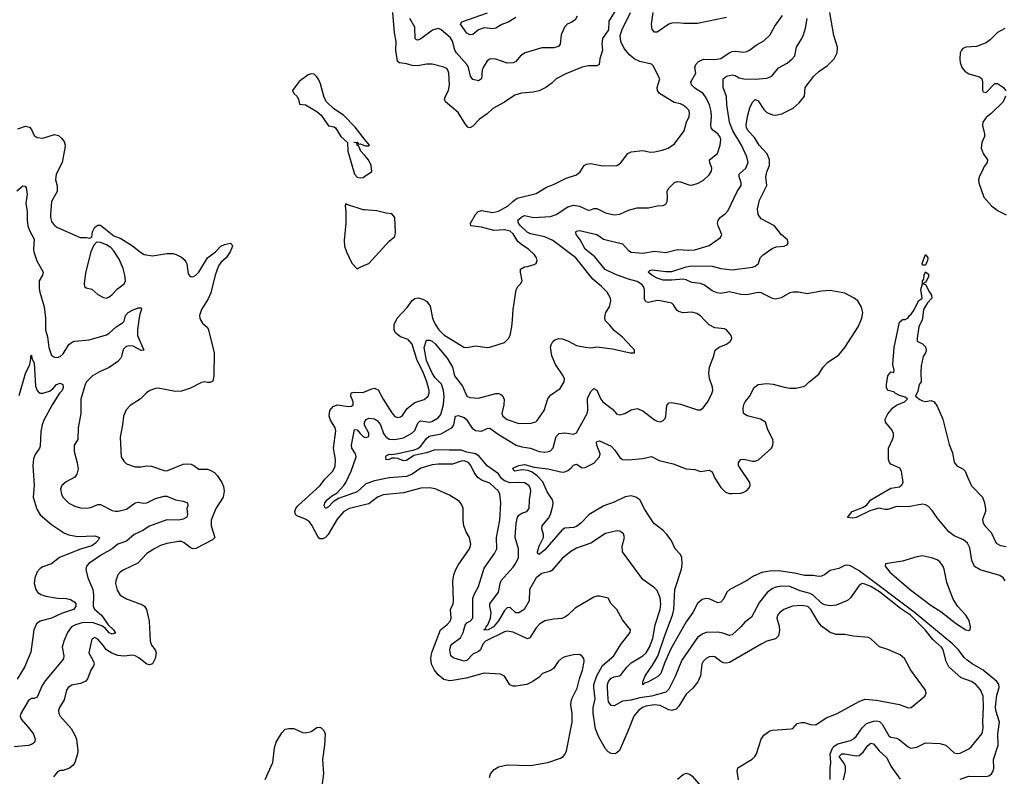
# Model space of a CAD drawing. Header units: inches. Extents: x 1245430 to 1420861, y 606325 to 671315.
# Tile 284 of 319: x 1407609 to 1414437, y 616833 to 622081. Entities that reach past the tile are written whole.
import ezdxf

# ---------------------------------------------------------------- set-up
doc = ezdxf.new("R2010")
doc.units = ezdxf.units.IN
doc.header["$MEASUREMENT"] = 0
for name, color, linetype in [('B4601', 7, 'Continuous'), ('B4602', 7, 'Continuous'), ('B4611', 7, 'Continuous'), ('B4612', 7, 'Continuous')]:
    doc.layers.add(name, color=color, linetype=linetype)

msp = doc.modelspace()

# ---------------------------------------------------------------- linework, layer by layer
at = {"layer": 'B4601', "color": 5}
for points, elevation in [([(1408435.7, 620000), (1408425.8, 619930), (1408425.3, 619890), (1408470.3, 619789.7), (1408450, 619787.4), (1408396.3, 619816.3), (1408370, 619819.5), (1408346, 619814), (1408325.5, 619794.5), (1408314.9, 619745.1), (1408308.2, 619730), (1408290.2, 619710), (1408230, 619668), (1408161.1, 619638.9), (1408114.3, 619610), (1408072.2, 619570), (1408061.7, 619550), (1408032.7, 619450), (1408031.8, 619350), (1408013.4, 619250), (1408011.8, 619170), (1407985.5, 619130), (1407986.6, 619086.6), (1408007.9, 619007.9), (1408014.2, 618965.8), (1408004.9, 618930), (1407991.8, 618908.2), (1407930, 618876.2), (1407900.5, 618850), (1407892.5, 618827.5), (1407898.4, 618790), (1407908.5, 618770), (1407930, 618746.4), (1407950, 618728.5), (1407990, 618707.2), (1408030, 618696), (1408070, 618693.4), (1408101.4, 618698.5), (1408150, 618718.4), (1408170, 618719.3), (1408250, 618677), (1408271.5, 618671.5), (1408291.6, 618671.6), (1408350, 618685), (1408410, 618730.2), (1408430, 618735.5), (1408470, 618727.1), (1408490, 618730.2), (1408550, 618759.4), (1408610, 618775.4), (1408630, 618775.6), (1408690, 618750.2), (1408741.3, 618741.3), (1408773, 618730), (1408775.8, 618710), (1408767.9, 618690), (1408772.8, 618650), (1408766.7, 618630), (1408742.8, 618617.2), (1408709.9, 618609.9), (1408630, 618611.1), (1408510, 618568.8), (1408461.9, 618538.1), (1408403.5, 618510), (1408350, 618465.3), (1408290, 618443.4), (1408250.1, 618409.9), (1408176.6, 618370), (1408087.5, 618310), (1408072.3, 618290), (1408067.7, 618267.7), (1408080.7, 618210), (1408116.2, 618130), (1408120.9, 618090), (1408117.3, 618010), (1408130.3, 617990), (1408175.2, 617950), (1408223.2, 617883.2), (1408260.3, 617850), (1408271.5, 617830), (1408270, 617825.2), (1408250, 617819.3), (1408230, 617828.7), (1408200.5, 617860.5), (1408177.5, 617877.5), (1408118, 617898), (1408050, 617900.1), (1407995.3, 617884.7), (1407969.1, 617870), (1407939.7, 617830), (1407914, 617770), (1407903.8, 617730), (1407914, 617670), (1407912.1, 617650), (1407904.2, 617635.8), (1407784.8, 617495.2), (1407762.6, 617457.4), (1407730, 617382.6), (1407710, 617373), (1407690, 617374), (1407670, 617359.5), (1407615.8, 617270), (1407612.3, 617250), (1407618.2, 617230), (1407680.1, 617160.1), (1407704.9, 617124.9), (1407716.3, 617090), (1407711.2, 617068.8), (1407690, 617053), (1407670, 617048.2), (1407570, 617037.4)], 760), ([(1407788.8, 620000), (1407788.8, 619930), (1407801.6, 619881.6), (1407810, 619806.8), (1407830, 619752.7), (1407850, 619740.3), (1407870, 619738.9), (1407890, 619744.9), (1407910, 619763.7), (1407950, 619827.4), (1407974.3, 619845.7), (1407990, 619851.1), (1408090, 619859.7), (1408210, 619894.4), (1408230, 619906.7), (1408276.8, 619950), (1408322.5, 619977.5), (1408332.2, 619990), (1408334.5, 620000)], 760), ([(1408863.7, 620000), (1408876.9, 619976.9), (1408910, 619946), (1408918, 619930), (1408958, 619770), (1408954.7, 619610), (1408947, 619573), (1408930, 619563.5), (1408910, 619563.5), (1408890, 619569.6), (1408870, 619564.2), (1408793.7, 619526.3), (1408730, 619504), (1408690, 619503.1), (1408570, 619525.1), (1408550, 619523), (1408511.7, 619508.3), (1408487.4, 619492.6), (1408444.9, 619450), (1408375.6, 619404.4), (1408346, 619374), (1408328.2, 619330), (1408322.6, 619270), (1408305.8, 619185.9), (1408313, 619050), (1408330, 619018.8), (1408350, 619001.6), (1408410, 618980.3), (1408450, 618979.5), (1408490, 618986), (1408523.8, 618983.8), (1408610, 618954), (1408630, 618952.2), (1408742.2, 618997.8), (1408770, 619000.9), (1408798, 618998), (1408817.3, 618990), (1408850, 618963.1), (1408910, 618962.4), (1408930, 618956.9), (1408959.3, 618939.3), (1408978.7, 618918.7), (1409010.7, 618870.7), (1409022.3, 618842.3), (1409026.1, 618810), (1409018.6, 618770), (1408968.4, 618690), (1408937.1, 618610), (1408936.8, 618570), (1408961.3, 618490), (1408946, 618474), (1408830, 618412.6), (1408810, 618411.2), (1408790, 618419.5), (1408750, 618451.8), (1408730, 618461.1), (1408710, 618461.8), (1408630, 618447.2), (1408586.3, 618433.7), (1408545.9, 618414.1), (1408490, 618378.3), (1408428.4, 618311.6), (1408330, 618265.7), (1408308.6, 618251.4), (1408289.4, 618230.6), (1408275.2, 618190), (1408274, 618170), (1408284.4, 618124.4), (1408305.3, 618090), (1408350, 618063.6), (1408461.5, 618021.5), (1408473.3, 618013.3), (1408487.2, 617990), (1408506.5, 617910), (1408514, 617770), (1408523.5, 617743.5), (1408548.9, 617710), (1408554, 617690), (1408548.2, 617650), (1408530, 617613.3), (1408510, 617606), (1408490, 617610.9), (1408434.8, 617654.8), (1408410, 617668.4), (1408390, 617673.1), (1408330, 617665.8), (1408290, 617671.5), (1408246.6, 617686.6), (1408209.8, 617709.8), (1408181.7, 617750), (1408150, 617785.1), (1408130, 617795.1), (1408110, 617785.2), (1408088.1, 617690), (1408120.9, 617630), (1408125.3, 617610), (1408120.9, 617599.1), (1408102.6, 617570), (1408078.5, 617510), (1408066.3, 617493.7), (1408030, 617477.6), (1407970, 617464.8), (1407945.7, 617450), (1407933.4, 617430), (1407916.9, 617363.1), (1407884.9, 617310), (1407878.4, 617290), (1407879.3, 617270), (1407890.5, 617250), (1407965.8, 617165.8), (1407994.5, 617114.5), (1408003.2, 617090), (1408012, 617010), (1408010.3, 616990), (1407992.2, 616930), (1407980.5, 616910), (1407954, 616890), (1407910, 616874.5), (1407890, 616874), (1407870, 616863.7), (1407843, 616830)], 780), ([(1407605.9, 619474.1), (1407650, 619627.3), (1407678.4, 619690), (1407687, 619730), (1407685.2, 619750), (1407690, 619753.4), (1407693.4, 619730), (1407710, 619702), (1407718.9, 619538.9), (1407729.1, 619509.1), (1407738.3, 619498.3), (1407750, 619490.4), (1407770, 619490.3), (1407814.9, 619505.1), (1407839, 619521), (1407864.5, 619550), (1407890, 619560.2), (1407907, 619550), (1407911.2, 619530), (1407904, 619510), (1407884.4, 619490), (1407832.9, 619410), (1407777.1, 619302.9), (1407764.2, 619270), (1407754.5, 619225.5), (1407750, 619124), (1407745.7, 619110), (1407715, 619065), (1407704.3, 619035.7), (1407700.1, 618990), (1407708.4, 618850), (1407702.9, 618770), (1407726.9, 618686.9), (1407750, 618646), (1407830, 618579.1), (1407919.2, 618519.2), (1407950, 618507.7), (1408010, 618496.3), (1408130, 618500.7), (1408162, 618490), (1408152, 618470), (1408134.3, 618450), (1408110, 618432.8), (1408030, 618409.2), (1407884.9, 618350), (1407830, 618307.8), (1407770, 618286.6), (1407750, 618273.5), (1407730, 618251), (1407713.8, 618210), (1407709.1, 618170), (1407720.2, 618130), (1407732.6, 618110), (1407754.7, 618094.7), (1407790, 618082.8), (1407870, 618067.9), (1407930, 618066.5), (1407960, 618060), (1407990, 618041.1), (1407997.2, 618030), (1407998.5, 618010), (1407980.9, 617990), (1407898, 617962), (1407830, 617930.5), (1407750.5, 617910), (1407725, 617890), (1407707.6, 617850), (1407686, 617694), (1407641.3, 617590), (1407591.9, 617508.1)], 740), ([(1410000, 618716.6), (1409896.4, 618690), (1409856.9, 618670), (1409810, 618617.8), (1409747, 618510), (1409730, 618490.7), (1409710, 618480.3), (1409690, 618481.2), (1409676.1, 618496.1), (1409634.8, 618574.8), (1409617.9, 618597.9), (1409590, 618617.8), (1409530, 618639.8), (1409521.4, 618650), (1409517.7, 618670), (1409524.5, 618690), (1409538.3, 618710), (1409692.7, 618850), (1409725.6, 618894.4), (1409779.4, 618950), (1409796.3, 618983.8), (1409798.8, 619030), (1409784.3, 619110), (1409801.6, 619230), (1409796.8, 619250), (1409763.2, 619303.2), (1409754.8, 619330), (1409759.6, 619370), (1409781.5, 619398.5), (1409810, 619410.8), (1409890, 619398.2), (1409910, 619399.7), (1409920.3, 619410), (1409921.6, 619430), (1409904.7, 619470), (1409907.8, 619492.2), (1409930, 619498.3), (1409990, 619495), (1410000, 619499.3)], 780), ([(1410000, 618853.1), (1409950, 618807), (1409818.8, 618761.2), (1409782.4, 618737.6), (1409750, 618701.7), (1409730, 618691.6), (1409719.2, 618710), (1409724.1, 618730), (1409740.8, 618750), (1409770, 618775.5), (1409810, 618798.8), (1409856.1, 618850), (1409871.5, 618870), (1409906.7, 618950), (1409940.9, 619050), (1409936.8, 619070), (1409911.6, 619110), (1409909.9, 619129.9), (1409930, 619239.1), (1409950, 619237), (1409969, 619210), (1409990.4, 619190), (1410000, 619186.4)], 760), ([(1410000, 619268.2), (1409999, 619270), (1410000, 619282)], 760), ([(1409310, 616810.5), (1409364.2, 616930), (1409376, 617030), (1409388.4, 617070), (1409426.1, 617133.9), (1409450, 617159.3), (1409474.1, 617165.9), (1409510, 617165.3), (1409570, 617136.4), (1409590, 617135.8), (1409630, 617144.4), (1409670, 617171.8), (1409690, 617174.9), (1409698.8, 617170), (1409717.3, 617150), (1409728.1, 617128.1), (1409722.8, 617050), (1409708, 616950), (1409716.5, 616850), (1409699.6, 616730)], 780)]:
    msp.add_lwpolyline(points, dxfattribs=dict(at, elevation=elevation))
at = {"layer": 'B4602', "color": 5}
for points, elevation in [([(1410000, 621252.7), (1409934.7, 621334.7), (1409855.5, 621415.5), (1409785.7, 621465.7), (1409736.2, 621510), (1409720.1, 621540.1), (1409695.4, 621635.4), (1409684.2, 621664.2), (1409670, 621685.2), (1409650, 621704), (1409630, 621705.2), (1409610, 621699.3), (1409547.6, 621652.4), (1409501, 621590), (1409510.8, 621570), (1409530.7, 621550), (1409542.8, 621530), (1409550, 621494), (1409590, 621490.8), (1409670, 621443), (1409698.3, 621418.3), (1409750, 621344.7), (1409790, 621338), (1409798, 621330), (1409836, 621270), (1409882, 621230), (1409884, 621170), (1409930.7, 621010), (1409950, 620987.7), (1409970, 620983), (1409990, 620985.5), (1410000, 620992.5)], 820), ([(1407596, 621324), (1407650, 621342.6), (1407676.2, 621336.2), (1407690, 621319.1), (1407710, 621277.1), (1407730, 621264), (1407770, 621259.6), (1407850, 621284.2), (1407876.9, 621276.9), (1407899.4, 621259.4), (1407916.2, 621236.2), (1407924.4, 621210), (1407922.8, 621190), (1407903, 621090), (1407861.6, 621010), (1407858, 620970), (1407867.9, 620927.9), (1407868.4, 620890), (1407830, 620819.3), (1407821.5, 620730), (1407821.5, 620710), (1407830, 620680.7), (1407850, 620653.4), (1407870, 620639.1), (1408028.9, 620571.1), (1408071, 620571), (1408094.6, 620565.4), (1408108, 620572), (1408114, 620610), (1408130, 620641), (1408150, 620654.8), (1408170, 620656), (1408262, 620582), (1408310, 620563.7), (1408390, 620513.4), (1408447.6, 620467.6), (1408473, 620453), (1408530, 620442.3), (1408630, 620458.6), (1408670, 620458.9), (1408692.9, 620452.9), (1408730, 620432.7), (1408750, 620418), (1408761.2, 620401.2), (1408767.4, 620387.4), (1408777.3, 620317.3), (1408790, 620300.5), (1408799.3, 620299.3), (1408810, 620298.4), (1408830, 620308.7), (1408850, 620328.7), (1408911.6, 620428.4), (1408966, 620470), (1409004.7, 620510), (1409030, 620521.6), (1409069.9, 620530.1), (1409080.9, 620520.9), (1409084.9, 620510), (1409069.4, 620470), (1409039.5, 620430), (1409002.5, 620397.5), (1408986.7, 620373.3), (1408963.9, 620310), (1408933.7, 620186.3), (1408914.9, 620145.1), (1408870.4, 620070), (1408854.8, 620030), (1408858, 620010), (1408863.7, 620000)], 780), ([(1410000, 621141.8), (1409975.1, 621170), (1409960.2, 621200.2), (1409948.7, 621210), (1409947.3, 621227.3), (1409926, 621230), (1409948.8, 621231.1), (1409958, 621218), (1409970, 621218.8), (1410000, 621209.3)], 820), ([(1407590, 620893.7), (1407630, 620928), (1407647.1, 620927.1), (1407653.8, 620913.8), (1407660.3, 620870), (1407651.2, 620808.8), (1407660.2, 620750), (1407660.2, 620690), (1407665.5, 620650), (1407677.7, 620617.7), (1407710, 620558.8), (1407703.8, 620490), (1407706.4, 620470), (1407727.9, 620407.9), (1407771.6, 620330), (1407766, 620310), (1407743.9, 620270), (1407744.3, 620215.7), (1407747.8, 620190), (1407778, 620090), (1407788.8, 620010), (1407788.8, 620000)], 760), ([(1410000, 620762), (1409990, 620762.9), (1409878, 620798), (1409870, 620806), (1409864.7, 620790), (1409871, 620751), (1409870.5, 620670), (1409858, 620550), (1409862, 620510), (1409874.9, 620470), (1409912.5, 620392.5), (1409950, 620352), (1409970, 620364.7), (1410000, 620377.6)], 820), ([(1408334.5, 620000), (1408341.4, 620030), (1408361.7, 620050), (1408390, 620066.7), (1408430, 620081.6), (1408450, 620082), (1408452.8, 620072.8), (1408441.2, 620038.8), (1408435.7, 620000)], 760)]:
    msp.add_lwpolyline(points, dxfattribs=dict(at, elevation=elevation))
at = {"layer": 'B4602', "color": 5, "elevation": 780}
msp.add_lwpolyline([(1408142, 620538), (1408122.5, 620517.5), (1408101.3, 620470), (1408065.5, 620325.5), (1408056, 620250), (1408058, 620230), (1408070, 620221), (1408110, 620210.8), (1408150, 620174), (1408190, 620154), (1408210, 620150.5), (1408230, 620159.5), (1408250, 620174.4), (1408286.3, 620213.7), (1408332.8, 620250), (1408342.6, 620270), (1408337.8, 620310), (1408325.3, 620354.7), (1408299, 620419), (1408259.7, 620479.7), (1408240.1, 620500.1), (1408210, 620520.5), (1408170, 620536)], close=True, dxfattribs=at)
at = {"layer": 'B4611', "color": 5}
for points, elevation in [([(1410000, 619282), (1410000.7, 619290), (1410011.5, 619308.5), (1410030, 619316.9), (1410070, 619312.1), (1410090, 619297.8), (1410110, 619271.4), (1410130.6, 619210), (1410146.7, 619186.7), (1410170, 619172.5), (1410210, 619169.2), (1410270, 619180.4), (1410327.1, 619212.9), (1410350, 619232.8), (1410370, 619282.7), (1410383.8, 619296.2), (1410390, 619298.5), (1410450, 619288.7), (1410466.7, 619293.3), (1410510, 619318.4), (1410530, 619342.6), (1410548.4, 619411.6), (1410552.7, 619470), (1410548.7, 619510), (1410533.6, 619553.5), (1410490, 619597.4), (1410468.5, 619628.5), (1410430, 619718), (1410413.8, 619806.2), (1410430, 619858), (1410450, 619858.5), (1410470, 619850.2), (1410490, 619833.3), (1410573.6, 619733.6), (1410609.8, 619670), (1410623.3, 619610), (1410678.7, 619538.7), (1410710, 619470.4), (1410730, 619460.3), (1410790, 619456.5), (1410910, 619488.9), (1410930, 619488.7), (1410943.4, 619483.4), (1410958.4, 619470), (1410967.8, 619447.8), (1410965.8, 619410), (1410951, 619350), (1410958.6, 619330), (1410990, 619307), (1411070, 619279.3), (1411156.4, 619283.6), (1411187.3, 619292.7), (1411198.3, 619301.7), (1411246.2, 619370), (1411270, 619452.4), (1411290, 619476.9), (1411356.9, 619523.1), (1411385.1, 619570), (1411386.9, 619590), (1411378.5, 619610), (1411325, 619690), (1411298.5, 619750), (1411290.7, 619809.3), (1411293.5, 619826.5), (1411305.4, 619850), (1411318.7, 619861.3), (1411348, 619870), (1411370, 619866.8), (1411410, 619852.9), (1411470, 619821.6), (1411529.6, 619810.4), (1411570, 619806), (1411608.1, 619811.8), (1411629.7, 619810.3), (1411718.7, 619798.7), (1411842, 619770), (1411873.2, 619770), (1411872.3, 619790), (1411854.5, 619810), (1411790, 619879.5), (1411730, 619925.1), (1411701.8, 619961.8), (1411671.5, 619991.5), (1411669, 620000)], 760), ([(1410000, 619499.3), (1410050, 619521.2), (1410070, 619524.7), (1410094.4, 619514.4), (1410128.3, 619450), (1410190, 619355.3), (1410210, 619328.9), (1410230, 619321.5), (1410250, 619325.5), (1410264, 619336), (1410296.5, 619383.5), (1410330, 619413.1), (1410350, 619425.2), (1410413.9, 619446.1), (1410440.5, 619470), (1410448.1, 619490), (1410447.2, 619510), (1410432.1, 619570), (1410409.1, 619630), (1410362.9, 619723), (1410330, 619831), (1410302.9, 619862.9), (1410250, 619882), (1410230, 619894.5), (1410215.3, 619910), (1410205.8, 619930), (1410206.6, 619970), (1410221.5, 620000)], 780), ([(1413228.7, 616811.3), (1413229.1, 616890), (1413234.5, 616930), (1413228.6, 616990), (1413247.1, 617033), (1413256.5, 617043.5), (1413282.2, 617057.8), (1413370, 617082.5), (1413390, 617092.8), (1413410, 617109.4), (1413450, 617170.2), (1413480, 617200), (1413530, 617215.9), (1413550, 617217.3), (1413570, 617212.6), (1413590, 617194), (1413635, 617115), (1413650, 617105.2), (1413690, 617096.9), (1413708.4, 617088.4), (1413770, 617037), (1413788.2, 617028.2), (1413830, 617035.8), (1413890, 617066), (1413990, 617061.7), (1414030.1, 617050.1), (1414090, 616997), (1414110, 616991.8), (1414130, 616994.3), (1414190, 617024.1), (1414210, 617039.2), (1414282.1, 617130), (1414289.3, 617170), (1414287.2, 617212.8), (1414293.2, 617310), (1414288.9, 617390), (1414272.1, 617432.1), (1414238, 617470), (1414210, 617489.8), (1414136.6, 617516.6), (1414052.2, 617592.2), (1414032.3, 617630), (1414012.2, 617710), (1414000.5, 617730), (1413941.9, 617781.9), (1413888.7, 617850), (1413785.8, 617950), (1413716.4, 617996.4), (1413570, 618112.2), (1413510, 618149.9), (1413470, 618167.1), (1413450.2, 618169.8), (1413430, 618155.8), (1413370, 618071), (1413350, 618053.8), (1413270, 618021.4), (1413230, 618015.2), (1413190, 618022.5), (1413170, 618034.5), (1413110, 618089.9), (1413090, 618101.8), (1413020.1, 618120.1), (1412950, 618149.9), (1412890, 618152.5), (1412854.2, 618145.8), (1412830, 618135.9), (1412792.3, 618107.7), (1412738.3, 618041.7), (1412683.2, 617936.8), (1412637.4, 617902.6), (1412610.3, 617870), (1412550, 617815.1), (1412530, 617808.8), (1412485.6, 617825.6), (1412450, 617832.5), (1412370, 617830.7), (1412340.5, 617819.5), (1412310, 617796), (1412200.5, 617639.5), (1412155.1, 617524.9), (1412110, 617437.4), (1412090, 617417.3), (1411991.1, 617388.9), (1411910, 617377.7), (1411850, 617361), (1411790, 617355.4), (1411730, 617322), (1411710, 617323.5), (1411692.4, 617350), (1411688.9, 617369), (1411684.5, 617450), (1411685, 617470), (1411691.8, 617490), (1411710, 617513.2), (1411730, 617523.2), (1411768.7, 617531.3), (1411780.7, 617539.3), (1411819.9, 617590), (1411850, 617619.8), (1411930, 617668.4), (1411952.1, 617690), (1411975.8, 617730), (1411999.5, 617790), (1412016.5, 617883.5), (1412049.2, 617990), (1412053.7, 618026.3), (1412050, 618072.3), (1412030, 618121.6), (1412010, 618141.6), (1411930, 618197.2), (1411789.3, 618389.3), (1411786, 618430), (1411803.7, 618490), (1411794.9, 618514.9), (1411770, 618532.7), (1411750, 618535.1), (1411670, 618516.3), (1411568.4, 618450), (1411470, 618416.2), (1411430, 618392.7), (1411370, 618343.5), (1411299, 618261), (1411286.4, 618253.6), (1411230, 618240.7), (1411190, 618209.8), (1411144.4, 618130), (1411140.6, 618050), (1411108, 617990), (1411070, 617968.2), (1411050, 617967), (1411010, 618004.8), (1410990, 618002), (1410970, 617983.8), (1410930, 617912.4), (1410894.4, 617870), (1410857.6, 617850), (1410830, 617847.6), (1410829, 617851), (1410840.1, 617859.9), (1410842.6, 617870), (1410855.1, 617884.9), (1410873.6, 617930), (1410877.2, 617970), (1410869.3, 618010), (1410869.8, 618030), (1410928.6, 618110), (1410939.6, 618170), (1410948, 618192), (1411030, 618283.8), (1411050, 618311.4), (1411066.6, 618350), (1411067.9, 618410), (1411044.1, 618490), (1411050.4, 618589.6), (1411059.8, 618630), (1411070, 618644.7), (1411090, 618657.7), (1411125.1, 618670), (1411142.2, 618690), (1411143.5, 618750), (1411153.3, 618810), (1411149.8, 618830), (1411139.4, 618850), (1411109.2, 618869.2), (1411071.9, 618871.9), (1411010, 618868.1), (1410970, 618882.3), (1410950, 618898.3), (1410930, 618931.2), (1410850, 618986.9), (1410794.8, 619054.8), (1410769, 619069), (1410710, 619081.9), (1410670, 619096.4), (1410590, 619094.2), (1410490, 619098.4), (1410430, 619076.7), (1410341.5, 619058.5), (1410290, 619022.5), (1410270, 619021.8), (1410230, 619038.2), (1410210, 619040.9), (1410190, 619039.7), (1410170, 619029.8), (1410150, 619027.8), (1410146.7, 619046.7), (1410150, 619057.1), (1410170, 619068.5), (1410190, 619066), (1410230, 619072.9), (1410343.3, 619096.7), (1410370, 619107.3), (1410390, 619123.2), (1410430, 619176.1), (1410447.9, 619192.1), (1410532.6, 619207.5), (1410608.4, 619251.6), (1410619.9, 619270), (1410629.9, 619330.1), (1410650, 619336.3), (1410690, 619321.2), (1410704.1, 619310), (1410747, 619246.9), (1410770, 619232), (1410810, 619227), (1410850, 619246.2), (1410870, 619248.3), (1410926.8, 619206.8), (1411052, 619130), (1411090, 619118.8), (1411150, 619110.1), (1411210, 619085.9), (1411250, 619081.5), (1411274.8, 619085.2), (1411290, 619091.4), (1411307.9, 619112.1), (1411329.1, 619190), (1411349.3, 619210.8), (1411390, 619215.8), (1411450, 619205.3), (1411470, 619214.4), (1411542.9, 619350), (1411548.3, 619371.7), (1411546.9, 619453.1), (1411570, 619502.6), (1411590, 619523.1), (1411610, 619512.2), (1411638.5, 619450), (1411653.4, 619430), (1411718.6, 619378.6), (1411750, 619345.5), (1411770, 619339.5), (1411805.2, 619350), (1411850, 619374.3), (1411890, 619383.2), (1411930, 619368), (1412010, 619305.7), (1412030, 619295.8), (1412050, 619292.7), (1412070, 619300.5), (1412084.4, 619315.6), (1412089.6, 619330), (1412095.5, 619404.5), (1412110, 619422.8), (1412130, 619425.5), (1412190, 619414.3), (1412310, 619374.9), (1412330, 619375.5), (1412350, 619390.6), (1412384, 619436), (1412409.4, 619489.4), (1412414.7, 619510), (1412413.3, 619533.3), (1412391.4, 619591.4), (1412387.8, 619630), (1412392.6, 619670), (1412423, 619750), (1412431.4, 619788.5), (1412459.3, 619810), (1412509.7, 619830.3), (1412536, 619850), (1412546.6, 619870), (1412542.7, 619890), (1412510, 619929.3), (1412497.1, 619937.1), (1412430, 619944.7), (1412390, 619964.2), (1412355.2, 620000)], 740), ([(1410475.8, 620000), (1410490, 619969.2), (1410515, 619930), (1410550, 619894.8), (1410689.3, 619809.3), (1410710, 619807.7), (1410770, 619818), (1410850, 619808.4), (1410869.7, 619810.3), (1410970, 619843), (1410999.5, 619870), (1411010, 619891.3), (1411022.6, 619950), (1411025.6, 620000)], 780), ([(1414130, 616814.7), (1414190, 616834), (1414307.8, 616832.2), (1414330, 616836.8), (1414348.8, 616851.3), (1414358.5, 616870), (1414363, 616890), (1414361.8, 616950), (1414393.3, 617050), (1414390.9, 617129.1), (1414402.5, 617210), (1414378.1, 617290), (1414375.3, 617315.3), (1414384.6, 617395.4), (1414400.1, 617450), (1414398.6, 617470), (1414384.6, 617490), (1414290, 617569.5), (1414213.7, 617613.7), (1414179.5, 617639.5), (1414158.2, 617658.2), (1414118.9, 617710), (1414079.4, 617750), (1413812.2, 617972.2), (1413430, 618257.5), (1413370, 618292.9), (1413350, 618297.9), (1413330, 618296), (1413290, 618275.6), (1413230, 618261.3), (1413190, 618229.7), (1413170, 618221), (1413150, 618218.7), (1413110, 618225), (1413050, 618226), (1412982.6, 618242.6), (1412870, 618258.5), (1412810, 618256.6), (1412754, 618246), (1412698, 618222), (1412648.6, 618190), (1412534, 618130), (1412513.1, 618110), (1412490, 618061.6), (1412470, 618040.5), (1412450, 618035.4), (1412390, 618065.1), (1412370, 618067.4), (1412341, 618059), (1412310, 618031.3), (1412277.1, 617970), (1412230, 617904.9), (1412123.4, 617716.6), (1412081, 617619), (1412054.7, 617545.3), (1412033.8, 617526.2), (1411970, 617489.1), (1411940.9, 617479.1), (1411928.8, 617468.9), (1411929.7, 617489.7), (1411946.8, 617530), (1411996.7, 617603.3), (1412033.1, 617666.9), (1412081.4, 617810), (1412135.7, 617950), (1412144.1, 617990), (1412152.2, 618130), (1412198.5, 618270), (1412203.7, 618303.7), (1412200.3, 618350), (1412190.6, 618370.6), (1412154.3, 618410), (1412127.4, 618470), (1412096.2, 618510), (1412070, 618537.4), (1412010, 618583.8), (1411998.6, 618598.6), (1411942.8, 618682.8), (1411909.5, 618750), (1411882.2, 618770), (1411850, 618779.2), (1411807.3, 618772.7), (1411730, 618735.7), (1411659.4, 618710), (1411557.2, 618650), (1411500.7, 618590), (1411470, 618566), (1411450, 618559.3), (1411390, 618553.8), (1411370, 618542.3), (1411250, 618405.2), (1411210, 618371.5), (1411200.5, 618380.5), (1411199.3, 618390), (1411212.1, 618430), (1411240.5, 618490), (1411242.1, 618510), (1411229.8, 618550), (1411232.1, 618570), (1411275.5, 618624.5), (1411289.9, 618650), (1411306.8, 618710), (1411307.9, 618730), (1411302.6, 618750), (1411267.2, 618807.2), (1411236.5, 618876.6), (1411196.4, 618916.5), (1411162.1, 618942.1), (1411134.9, 618954.9), (1411090, 618958.6), (1411042, 618950), (1411035.1, 618955.1), (1411029.2, 618970), (1411069.4, 618990), (1411110, 618995.1), (1411176.5, 618976.5), (1411270, 618966.8), (1411370, 618943.5), (1411390, 618945.6), (1411410, 618954.1), (1411431.7, 618970), (1411450, 618992.2), (1411470, 618998.3), (1411510, 618972.2), (1411530, 618975.2), (1411590, 619005.7), (1411629.7, 619050), (1411633, 619070), (1411609.8, 619130), (1411608, 619150), (1411610, 619156.3), (1411630, 619159.2), (1411710, 619122.3), (1411736.2, 619096.2), (1411770, 619044.9), (1411790, 619031.6), (1411830.7, 619029.3), (1411930, 619037), (1411990, 619050.4), (1412043.2, 619023.2), (1412141.4, 619001.4), (1412230, 618966), (1412290, 618960.3), (1412330, 618947.2), (1412390, 618956.9), (1412410, 618944.2), (1412430, 618902), (1412470, 618836.5), (1412502.9, 618802.9), (1412530, 618794.2), (1412550, 618793.8), (1412610, 618798.2), (1412630, 618803.9), (1412650, 618816.5), (1412666.2, 618833.8), (1412674.2, 618850), (1412671.4, 618870), (1412604.8, 618970), (1412594, 618990), (1412592.7, 619010), (1412610, 619030.5), (1412630, 619032.2), (1412690, 619019), (1412710, 619019), (1412732.4, 619027.6), (1412822.7, 619110), (1412831.6, 619130), (1412834, 619150), (1412831.6, 619170), (1412796.9, 619236.9), (1412779.5, 619290), (1412745.2, 619310), (1412654.1, 619334.1), (1412627.6, 619350), (1412625.1, 619385.1), (1412630, 619411), (1412639.5, 619430), (1412670, 619468), (1412701.7, 619530), (1412729.9, 619550.1), (1412790, 619557.3), (1412833.5, 619553.5), (1412910, 619531.1), (1412950, 619525.2), (1412990, 619524.7), (1413043.5, 619536.5), (1413057, 619543), (1413082.9, 619570), (1413150, 619621.6), (1413179.7, 619670), (1413210, 619702.6), (1413290, 619756.4), (1413331.6, 619808.4), (1413422.5, 619950), (1413443.7, 620000)], 720), ([(1414443.4, 618190), (1414429.5, 618209.5), (1414405.6, 618225.6), (1414270, 618265.7), (1414230, 618289.3), (1414211.9, 618330), (1414196.9, 618416.9), (1414180.7, 618450), (1414154.4, 618474.4), (1414090, 618501.7), (1414053, 618530), (1413970, 618626.3), (1413936.3, 618676.3), (1413910, 618705.7), (1413890, 618717), (1413870, 618719.8), (1413770, 618701.3), (1413690, 618704.8), (1413630, 618683.1), (1413610, 618683.1), (1413566.3, 618693.7), (1413505, 618675), (1413410, 618629.2), (1413384.7, 618624.8), (1413348.4, 618628.4), (1413382, 618670), (1413459.5, 618700.5), (1413483.1, 618716.9), (1413510, 618750.1), (1413650, 618830.7), (1413710, 618841.5), (1413726.2, 618853.8), (1413734.6, 618870), (1413722.7, 618950), (1413712.7, 618970), (1413650, 618998.8), (1413640.4, 619010), (1413633.9, 619030), (1413632.6, 619110), (1413660.5, 619170), (1413667.2, 619190), (1413667.4, 619210), (1413657.3, 619237.3), (1413612, 619290), (1413609.6, 619310), (1413630, 619348), (1413663.6, 619390), (1413690, 619407.4), (1413744, 619430), (1413765.2, 619450), (1413750, 619462.7), (1413710, 619475.4), (1413679.3, 619490), (1413670, 619499.3), (1413630, 619509.7), (1413619.7, 619530), (1413619.2, 619550), (1413630, 619610.8), (1413650, 619638), (1413670, 619634), (1413673.2, 619650), (1413664.5, 619690), (1413673.4, 619806.6), (1413710, 619982), (1413728, 620000)], 680), ([(1413866, 620000), (1413844.4, 619950), (1413831.3, 619871.3), (1413832, 619852), (1413870, 619832), (1413890, 619812), (1413894, 619790), (1413890.4, 619770), (1413874.7, 619745.3), (1413859.9, 619680.1), (1413856.9, 619636.9), (1413861, 619570), (1413847.3, 619550), (1413836.1, 619503.9), (1413821, 619470), (1413850, 619446.4), (1413870, 619436.3), (1413890, 619433.4), (1413930, 619439.1), (1413950, 619430.6), (1413970, 619400.7), (1414010, 619310.7), (1414054.4, 619134.4), (1414077.6, 619077.6), (1414090, 619012), (1414107.5, 618987.5), (1414150, 618966), (1414166, 618950), (1414182.5, 618902.5), (1414208.4, 618848.4), (1414286.4, 618770), (1414299.3, 618730), (1414306.7, 618686.7), (1414307, 618670), (1414286.4, 618613.6), (1414290.2, 618590), (1414301.6, 618570), (1414344.8, 618524.8), (1414379.7, 618450), (1414410, 618433.2), (1414450, 618426.5)], 680), ([(1410000, 619186.4), (1410010, 619182.7), (1410029.8, 619190.2), (1410030, 619213), (1410000, 619268.2)], 760), ([(1412594, 616810), (1412584.7, 616870), (1412588.5, 616891.5), (1412687.2, 616952.8), (1412707, 616970), (1412718, 616990), (1412749.8, 617090.2), (1412770, 617119.3), (1412810, 617148.4), (1412830, 617154), (1412958, 617162), (1412970, 617166), (1413001.2, 617198.8), (1413030, 617207.7), (1413050, 617207.7), (1413093.7, 617193.7), (1413130, 617190.7), (1413202.2, 617237.8), (1413273.5, 617266.5), (1413430, 617352.8), (1413470, 617367.5), (1413550, 617362.6), (1413710, 617330.5), (1413770, 617307.4), (1413790, 617310.4), (1413886, 617390), (1413894.7, 617410), (1413891.1, 617430), (1413788.9, 617568.9), (1413743.6, 617650), (1413715.3, 617675.3), (1413630, 617714), (1413570, 617732.3), (1413510, 617787), (1413495.1, 617795.1), (1413390, 617805.8), (1413330, 617817.6), (1413270, 617817.2), (1413230, 617829.8), (1413170, 617874.2), (1413145.7, 617905.7), (1413095.2, 617990), (1413073, 618010), (1413030, 618018.7), (1412967.1, 618012.9), (1412907, 617990), (1412881.1, 617970), (1412864.6, 617950), (1412859, 617930), (1412874.4, 617874.4), (1412876.5, 617843.5), (1412870, 617807.6), (1412850, 617786), (1412790, 617769.8), (1412749.5, 617750.5), (1412530, 617622), (1412510, 617617.6), (1412490, 617619.6), (1412470, 617629.6), (1412430, 617661), (1412410, 617665.3), (1412390, 617661.8), (1412368, 617650), (1412349.3, 617630), (1412340.2, 617610), (1412329.3, 617530), (1412310.9, 617489.1), (1412276, 617444), (1412230, 617402.4), (1412180.5, 617319.5), (1412160.5, 617299.5), (1412130, 617289.9), (1412110, 617294.3), (1412050, 617323.4), (1412008.1, 617328.2), (1411950, 617319.3), (1411927.5, 617310), (1411899.7, 617290), (1411867.5, 617250), (1411829.2, 617150.8), (1411767.6, 617012.4), (1411750, 616995.6), (1411736, 616990), (1411710, 616992.6), (1411690, 617003), (1411670, 617024.7), (1411625.7, 617105.7), (1411601.8, 617161.8), (1411584.5, 617270), (1411586, 617310), (1411599.7, 617370), (1411589.1, 617450), (1411590.8, 617470), (1411611.3, 617530), (1411650, 617602.3), (1411727.7, 617670), (1411774.4, 617745.6), (1411842, 617830), (1411844.5, 617850), (1411790, 617919.5), (1411749.6, 617990), (1411709.7, 618029.8), (1411689.6, 618069.6), (1411630, 618083.6), (1411610, 618082.4), (1411590, 618075.1), (1411460.5, 617999.5), (1411410.3, 617950), (1411390, 617936.9), (1411368.3, 617928.3), (1411310, 617924), (1411250, 617912.1), (1411216, 617890), (1411190, 617862.3), (1411146.7, 617793.3), (1411130, 617787.9), (1411030, 617834), (1410990, 617839.5), (1410970, 617835.6), (1410839.8, 617770), (1410820.6, 617750), (1410805, 617710), (1410790, 617698.1), (1410750, 617680.7), (1410710, 617636.5), (1410690, 617632.2), (1410675.8, 617635.8), (1410614.7, 617654.7), (1410598.2, 617670), (1410591.7, 617710), (1410599.4, 617740.6), (1410607.8, 617752.2), (1410665.2, 617794.8), (1410683.4, 617830), (1410697.7, 617882.3), (1410710, 617898.8), (1410733, 617910), (1410751.4, 617930), (1410751.6, 618070), (1410761.7, 618098.3), (1410790.7, 618150), (1410830, 618277), (1410900.7, 618379.3), (1410916.5, 618410), (1410915.4, 618490), (1410938.2, 618610), (1410945.8, 618730), (1410937.3, 618790), (1410928.3, 618810), (1410870, 618865.4), (1410810, 618887.3), (1410786.1, 618906.1), (1410760.4, 618940.4), (1410737, 618990), (1410720.4, 619010), (1410690, 619020.2), (1410670, 619019.9), (1410610, 618998.5), (1410510, 618998.5), (1410470, 618993.8), (1410390.1, 618969.9), (1410330, 618929.1), (1410290, 618913.7), (1410170, 618903.4), (1410070, 618882.9), (1410010, 618862.3), (1410000, 618853.1)], 760), ([(1410865.6, 616825.6), (1410873.3, 616850), (1410898.9, 616881.1), (1410930, 616898.5), (1410990, 616912.3), (1411150, 616908.9), (1411270.7, 616929.3), (1411359.8, 616960.2), (1411377, 616970), (1411390, 616984.9), (1411401.2, 617010), (1411439.7, 617210), (1411440.4, 617270), (1411431, 617330), (1411432.2, 617350), (1411437.7, 617370), (1411475.7, 617444.3), (1411491.5, 617510), (1411512.3, 617570), (1411523.5, 617630), (1411519.7, 617650), (1411510, 617667), (1411490, 617677.4), (1411450, 617676), (1411390, 617662), (1411365.5, 617650), (1411343.8, 617630), (1411310, 617582), (1411290, 617567.6), (1411234, 617546), (1411210, 617520.9), (1411166.8, 617490), (1411124.7, 617470), (1411050, 617457.4), (1411030, 617458.7), (1411008.4, 617468.4), (1410970, 617529), (1410942.7, 617542.7), (1410830, 617547.8), (1410705, 617515), (1410610, 617496.7), (1410590, 617496.6), (1410550, 617505.8), (1410510, 617536.5), (1410485, 617570), (1410464.9, 617610), (1410459.6, 617650), (1410467.1, 617692.9), (1410525.8, 617850), (1410574.1, 617885.9), (1410594.3, 617910), (1410600.6, 617930), (1410596.2, 617990), (1410614, 618030), (1410616.5, 618050), (1410613.1, 618186.9), (1410619.7, 618230), (1410630, 618262), (1410650, 618298), (1410728.8, 618410), (1410737.4, 618442.6), (1410728.5, 618490), (1410704.3, 618530), (1410689.2, 618570), (1410683.7, 618610), (1410683.9, 618690), (1410675.4, 618715.4), (1410658.5, 618738.5), (1410590, 618782.7), (1410490, 618826.2), (1410450, 618833.5), (1410390, 618832.5), (1410270, 618799.1), (1410130, 618784.5), (1410090, 618769.8), (1410030, 618724.2), (1410000, 618716.6)], 780), ([(1413320.7, 616810), (1413336.1, 616870), (1413335.8, 616904.2), (1413322.6, 616930), (1413292, 616970), (1413310.4, 616989.7), (1413330, 616990.3), (1413410, 616976.3), (1413430, 616978.4), (1413458.3, 617001.7), (1413490, 617047.7), (1413510, 617062.5), (1413530, 617059.7), (1413569, 617009), (1413621.9, 616961.9), (1413650, 616902.8), (1413713.4, 616813.4)], 720), ([(1412170, 616813.1), (1412210, 616846.4), (1412230, 616854.9), (1412250, 616850.4), (1412270, 616837.6), (1412319.5, 616779.5)], 760)]:
    msp.add_lwpolyline(points, dxfattribs=dict(at, elevation=elevation))
at = {"layer": 'B4611', "color": 5, "elevation": 720}
msp.add_lwpolyline([(1413870, 618361.6), (1413830, 618355), (1413730, 618324.5), (1413613.7, 618306.3), (1413611.3, 618290), (1413643.1, 618250), (1413786.2, 618126.2), (1413930, 618017.1), (1413995.4, 617975.4), (1414104.7, 617890), (1414170, 617849.7), (1414190, 617844.8), (1414199.7, 617850), (1414203.1, 617870), (1414193.4, 617913.4), (1414170.6, 617950.6), (1414114, 618010), (1414081, 618061), (1414037.4, 618177.4), (1414019.3, 618270), (1414010, 618292.9), (1413990, 618320.6), (1413970, 618334.5), (1413931.3, 618348.7)], close=True, dxfattribs=at)
at = {"layer": 'B4612', "color": 5}
for points, elevation in [([(1411750, 622160.9), (1411694.9, 622070), (1411690.7, 622010), (1411650.4, 621949.7), (1411646.7, 621910), (1411650.4, 621870), (1411632.2, 621810), (1411626.8, 621770), (1411610, 621761.6), (1411550, 621759.7), (1411510, 621751), (1411395.5, 621704.5), (1411330, 621669.6), (1411299.5, 621640.5), (1411257.6, 621610), (1411211.5, 621588.5), (1411170, 621578.5), (1411088.5, 621571.5), (1411041.8, 621558.2), (1410970, 621509.8), (1410890, 621465.7), (1410851.1, 621428.9), (1410796.9, 621390), (1410750, 621343), (1410730, 621331.8), (1410715.9, 621335.9), (1410697.8, 621357.8), (1410650, 621438), (1410560.5, 621510), (1410554.7, 621530), (1410560.4, 621550), (1410582.2, 621590), (1410589, 621630), (1410583.5, 621710), (1410578.7, 621730), (1410570, 621742), (1410550, 621752.6), (1410470, 621773.1), (1410430, 621772.8), (1410370, 621761.2), (1410330, 621762.8), (1410290, 621775.1), (1410242.7, 621782.7), (1410229.8, 621789.8), (1410225.9, 621805.9), (1410218.2, 621870), (1410219.6, 621930), (1410209, 621989), (1410195.9, 622130)], 780), ([(1411473.8, 622106.2), (1411459.7, 622080.3), (1411436.9, 622063.1), (1411405.3, 622050), (1411386, 622030), (1411364.5, 621975.5), (1411356.3, 621910), (1411345.4, 621894.6), (1411313.7, 621886.2), (1411230, 621884.6), (1411114.8, 621850), (1411081.6, 621830), (1411050.2, 621789.8), (1411030, 621781.4), (1410990, 621779.4), (1410910, 621806.2), (1410890, 621809.7), (1410870, 621806.6), (1410850, 621795.1), (1410821.8, 621750), (1410814.8, 621730), (1410810, 621669.5), (1410790, 621656.3), (1410750, 621666.3), (1410736, 621690), (1410721.6, 621750), (1410709.2, 621770), (1410637.8, 621850), (1410627.2, 621870), (1410610.8, 621930.8), (1410596.1, 621956.1), (1410530, 622012.5), (1410510, 622018.6), (1410472.5, 622007.5), (1410390, 621948.8), (1410370, 621938.3), (1410361.1, 621941.1), (1410351.1, 621951.1), (1410348.2, 622028.2), (1410315, 622090)], 760), ([(1411050, 622096.9), (1410996.7, 622063.3), (1410953, 622047), (1410910, 622022), (1410890, 622016.5), (1410830, 622024.9), (1410790.2, 622010), (1410750, 621978.5), (1410730, 621975.8), (1410710, 621987), (1410664.6, 622050), (1410674.7, 622065.3), (1410852.5, 622127.5)], 740), ([(1411025.6, 620000), (1411029.8, 620070.2), (1411052.1, 620207.9), (1411062.7, 620230), (1411082.7, 620250), (1411093.6, 620270), (1411080.9, 620330), (1411081.2, 620350), (1411110, 620367.3), (1411130, 620368), (1411177.2, 620382.8), (1411189.5, 620390.5), (1411197, 620410), (1411191.6, 620430), (1411177.6, 620450), (1411136.2, 620490), (1411090, 620519.2), (1411063.4, 620543.4), (1411030, 620596.2), (1411010, 620614.6), (1410970, 620624.5), (1410897.8, 620617.8), (1410810, 620643), (1410737.4, 620650), (1410734, 620670), (1410770, 620729.3), (1410788.9, 620751.1), (1410810, 620758.5), (1410890, 620744.2), (1410930, 620752), (1410996.4, 620790), (1411030, 620822.6), (1411058, 620842), (1411190, 620875.6), (1411260.9, 620919.1), (1411310, 620938.2), (1411397.8, 620982.2), (1411470, 621004.9), (1411494.9, 621025.1), (1411522.9, 621070), (1411540.4, 621079.6), (1411570, 621083.1), (1411650, 621066.5), (1411749.7, 621070.3), (1411774.7, 621085.2), (1411826.6, 621153.4), (1411850, 621164.9), (1411930, 621172.6), (1411982.9, 621162.9), (1412010, 621163.9), (1412064.9, 621175.1), (1412106.6, 621190), (1412150, 621218.7), (1412217.2, 621310), (1412233.1, 621370), (1412250.6, 621410), (1412254.3, 621430), (1412250.6, 621450), (1412233.5, 621470), (1412210, 621487.4), (1412190, 621496.8), (1412146.8, 621506.8), (1412046, 621570), (1412031.1, 621590), (1412029.7, 621610), (1412047.6, 621670), (1412001.4, 621761.5), (1411990, 621771.3), (1411910, 621791.5), (1411869.9, 621809.9), (1411836.6, 621836.6), (1411801.2, 621881.2), (1411777.7, 621930), (1411772.6, 621970), (1411786.9, 622013.1), (1411845.1, 622130)], 780), ([(1411669, 620000), (1411666, 620010), (1411668.1, 620031.8), (1411673.6, 620050), (1411698.7, 620090), (1411707.8, 620130), (1411706, 620150), (1411683, 620190), (1411644, 620230), (1411582.1, 620282.1), (1411464.5, 620430), (1411305.3, 620550), (1411250, 620573.8), (1411150, 620596.7), (1411127.9, 620607.9), (1411081.9, 620650), (1411066.6, 620670), (1411063.5, 620690), (1411090, 620713.9), (1411110, 620722), (1411171, 620709), (1411290, 620716.1), (1411329.3, 620730.8), (1411410, 620782.2), (1411450, 620793.9), (1411490, 620788.4), (1411550, 620760.7), (1411570, 620762.8), (1411590, 620772.2), (1411610, 620772.2), (1411670, 620740.7), (1411730, 620727.7), (1411770, 620732), (1411830, 620759.5), (1411890, 620775.3), (1411970, 620776.4), (1412030, 620790.7), (1412070, 620792.4), (1412090, 620801.6), (1412099, 620821), (1412102, 620850), (1412098.4, 620890), (1412107.6, 620910), (1412148.8, 620951.2), (1412170, 620958.3), (1412190, 620956.5), (1412250, 620935.2), (1412270, 620934.3), (1412313.9, 620946.1), (1412350, 620967), (1412390, 621004.2), (1412407.2, 621030), (1412407.9, 621050), (1412394.4, 621090), (1412392.4, 621110), (1412447.5, 621152.5), (1412465.3, 621210), (1412470.6, 621250), (1412464.1, 621270), (1412450, 621288.5), (1412415.4, 621315.4), (1412404.2, 621330), (1412401.1, 621350), (1412406.7, 621410), (1412403.3, 621443.3), (1412391.3, 621490), (1412370, 621538.3), (1412349.4, 621569.4), (1412290, 621605.6), (1412266.8, 621630), (1412262.2, 621650), (1412298.2, 621710), (1412289.8, 621750), (1412296.5, 621770), (1412315.8, 621790), (1412350, 621806.1), (1412430, 621805.5), (1412470, 621812.3), (1412528.7, 621851.3), (1412550, 621860.5), (1412570, 621863.5), (1412630, 621855.9), (1412650, 621859.1), (1412670.6, 621869.4), (1412715, 621905), (1412770, 621934.6), (1412810, 621974.4), (1412844.3, 622035.7), (1412898.2, 622110)], 760), ([(1412355.2, 620000), (1412330, 620026), (1412303.9, 620043.9), (1412270, 620052.8), (1412210, 620046.6), (1412176.4, 620056.4), (1412165.7, 620065.7), (1412143, 620103), (1412130, 620114.2), (1412050, 620131.6), (1412030, 620132.2), (1411970, 620119.4), (1411950, 620123.1), (1411942.4, 620142.4), (1411941.3, 620210), (1411934.5, 620230), (1411923.7, 620243.7), (1411890, 620265.3), (1411830, 620280.6), (1411735.7, 620315.7), (1411668.6, 620348.6), (1411596, 620436), (1411529.8, 620490), (1411494.5, 620554.5), (1411468.3, 620590), (1411464.5, 620610), (1411470, 620614.9), (1411490, 620618), (1411610, 620591.3), (1411658, 620558), (1411790, 620526.3), (1411830, 620479.7), (1411849, 620469), (1411930, 620460.7), (1412010, 620475.8), (1412090, 620465.4), (1412170, 620486.8), (1412250, 620481.9), (1412290, 620485.1), (1412390, 620514.3), (1412469.4, 620570), (1412476.9, 620590), (1412451.4, 620650), (1412447.6, 620670), (1412451.4, 620688.5), (1412467, 620710), (1412504.1, 620735.9), (1412522.5, 620757.5), (1412583.5, 620890), (1412610.8, 620930), (1412612.3, 620950), (1412598.9, 620990), (1412598.5, 621010), (1412643.9, 621050), (1412659.3, 621090), (1412650, 621129.4), (1412614.4, 621210), (1412554.4, 621310), (1412531.3, 621370), (1412512.8, 621490), (1412509.2, 621549.2), (1412487.4, 621610), (1412488, 621670), (1412509.4, 621690), (1412550, 621697.8), (1412570, 621693), (1412598.3, 621678.3), (1412631.4, 621671.4), (1412710, 621668.4), (1412790, 621675.9), (1412824, 621690), (1412870, 621747.6), (1412930, 621779.6), (1412966.6, 621810), (1412985.1, 621830), (1412994.7, 621890), (1413032.6, 621950), (1413043.6, 621976.4), (1413058, 622022), (1413069.8, 622090)], 740), ([(1413443.7, 620000), (1413447.9, 620010), (1413456, 620050), (1413446.2, 620086.2), (1413420.7, 620130), (1413396.2, 620150), (1413330, 620185.2), (1413230, 620202.2), (1413170, 620198.1), (1413070, 620179.2), (1413008.7, 620190), (1412970, 620191.6), (1412950, 620186.8), (1412890, 620152.1), (1412850, 620142.4), (1412830, 620146.6), (1412750, 620187.1), (1412730, 620188.1), (1412650, 620172), (1412610, 620175.3), (1412530, 620193.4), (1412470, 620180.8), (1412445.6, 620185.6), (1412410, 620200.8), (1412358.7, 620238.7), (1412330, 620251.3), (1412270, 620259.1), (1412230, 620277.6), (1412210, 620280.8), (1412130, 620273.6), (1412070, 620274.3), (1412030, 620289.2), (1411991.4, 620310), (1411966.6, 620330), (1411979, 620341), (1411993.9, 620346.1), (1412090, 620333.4), (1412130, 620335.4), (1412230, 620367.3), (1412270, 620374.6), (1412410, 620371.4), (1412470, 620356), (1412550, 620345.9), (1412690, 620365.4), (1412710, 620372), (1412731.1, 620390), (1412744.5, 620430), (1412764.5, 620450), (1412826.7, 620493.3), (1412854.1, 620505.9), (1412910, 620510.3), (1412930, 620519.5), (1412938.3, 620530), (1412933.3, 620553.3), (1412889.3, 620590), (1412842.7, 620650), (1412750, 620698.7), (1412728.6, 620730), (1412725.7, 620770), (1412738.3, 620830), (1412789.8, 620930), (1412783.7, 620990), (1412790, 621024.9), (1412807.4, 621070), (1412808, 621110), (1412791.4, 621150), (1412735.7, 621210), (1412703.3, 621263.3), (1412660.2, 621310), (1412649.1, 621330), (1412647.5, 621350), (1412655, 621410), (1412670.8, 621470), (1412690, 621508.5), (1412710, 621527.2), (1412730, 621518.9), (1412770, 621456.9), (1412790, 621436.3), (1412830, 621420.9), (1412850, 621419.4), (1412893, 621427), (1412972.9, 621467.1), (1413014.7, 621505.3), (1413051.3, 621550), (1413055.8, 621610), (1413116.8, 621690), (1413150, 621720.7), (1413210, 621762.2), (1413257, 621810), (1413278.2, 621850), (1413280.8, 621890), (1413253.3, 621970), (1413227.3, 622130)], 720), ([(1412510, 622095.4), (1412310, 622054), (1412214.1, 622054.1), (1412170, 622059.1), (1412130, 622056.4), (1412110, 622049.8), (1412030, 621993.3), (1412010, 621993.3), (1411993.9, 622013.9), (1411989.8, 622049.8), (1412002.5, 622130)], 760), ([(1414440, 622020), (1414390, 621991.4), (1414339.1, 621940.9), (1414310, 621920.7), (1414244.9, 621895.1), (1414170.9, 621889.1), (1414150, 621880.3), (1414139.1, 621870), (1414130.2, 621850), (1414127.2, 621810), (1414130, 621782.8), (1414142, 621750), (1414163.5, 621723.5), (1414190, 621706.4), (1414264.5, 621684.5), (1414280.3, 621670), (1414286, 621650), (1414286.2, 621590), (1414290, 621581.3), (1414310, 621575.6), (1414370, 621638.4), (1414390, 621639.3), (1414430.5, 621610), (1414446.4, 621586.4)], 720), ([(1414444.6, 621550), (1414428.8, 621510), (1414345.7, 621430), (1414310, 621403.1), (1414288.7, 621370), (1414286.2, 621346.2), (1414299.7, 621290), (1414300.3, 621270), (1414281.3, 621230), (1414277, 621190), (1414290, 621153.4), (1414319.3, 621110), (1414318, 621090), (1414296.3, 621063.7), (1414284, 621030), (1414264.4, 620995.6), (1414257.6, 620970), (1414259.3, 620950), (1414294, 620850), (1414348.4, 620790), (1414394.6, 620754.6), (1414450, 620726.3)], 720), ([(1410000, 621209.3), (1410007.1, 621207.1), (1410030, 621206), (1410034, 621210), (1410000, 621252.7)], 820), ([(1410000, 620992.5), (1410051.4, 621028.6), (1410046.3, 621070), (1410028, 621110), (1410000, 621141.8)], 820), ([(1410000, 620377.6), (1410030, 620390.4), (1410170, 620544), (1410210, 620578), (1410215.3, 620604.7), (1410211, 620710), (1410190, 620735.1), (1410150, 620738), (1410085.8, 620754.2), (1410000, 620762)], 820), ([(1413728, 620000), (1413730, 620002), (1413750, 620002), (1413768.4, 620011.6), (1413778, 620030), (1413790, 620038), (1413810, 620064.7), (1413841.2, 620130), (1413866.6, 620150), (1413857.6, 620210), (1413869.6, 620250), (1413869.6, 620270), (1413878.6, 620281.4), (1413881.6, 620310), (1413890, 620331), (1413910, 620316), (1413910, 620298), (1413890, 620258), (1413882, 620258), (1413874, 620250), (1413890, 620244.7), (1413917, 620190), (1413931.7, 620170), (1413934.9, 620150), (1413903.1, 620116.9), (1413876.9, 620070), (1413870.3, 620010), (1413866, 620000)], 680), ([(1410221.5, 620000), (1410226.4, 620010), (1410296.2, 620083.8), (1410330, 620133), (1410350, 620146.8), (1410370, 620150.8), (1410403.5, 620143.5), (1410430, 620129.2), (1410454.9, 620094.9), (1410471.1, 620010), (1410475.8, 620000)], 780)]:
    msp.add_lwpolyline(points, dxfattribs=dict(at, elevation=elevation))
at = {"layer": 'B4612', "color": 5, "elevation": 680}
msp.add_lwpolyline([(1413870, 620378), (1413867.8, 620390), (1413890, 620452), (1413906, 620430), (1413904, 620410), (1413890, 620379)], close=True, dxfattribs=at)

doc.saveas('drawing.dxf')
